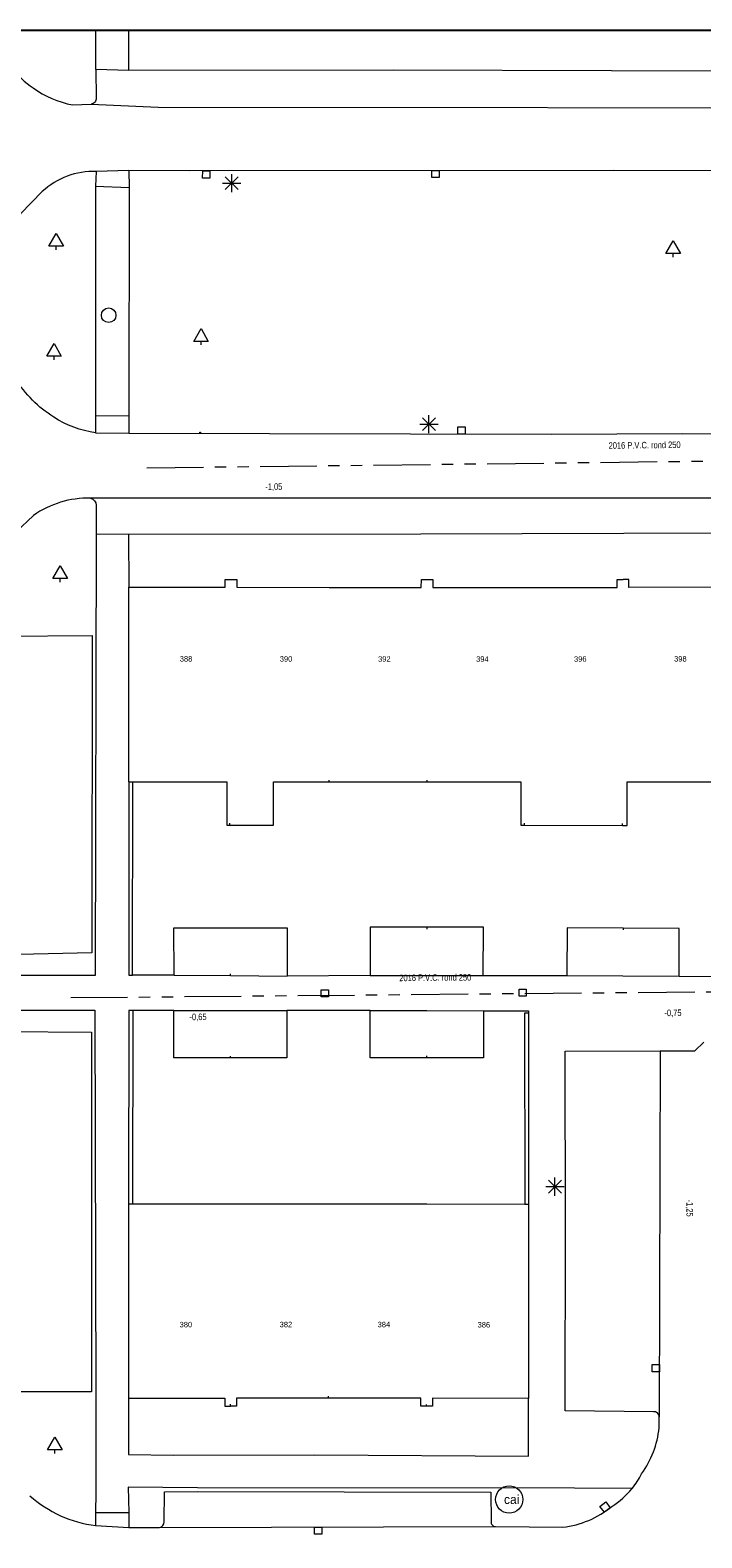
# Model space of a CAD drawing. Header units: millimetres. Extents: x 812 to 183790, y 13 to 580968.
# Tile 653 of 656: x 182742 to 182779, y 580883 to 580966. Entities that reach past the tile are written whole.
import ezdxf

# ---------------------------------------------------------------- set-up
doc = ezdxf.new("R2010")
doc.units = ezdxf.units.MM
doc.header["$LTSCALE"] = 5
doc.linetypes.add('DGN1', pattern=[336.0003, 0, -336.0003])
doc.linetypes.add('PHANTOM2', pattern=[1.25, 0.625, -0.125, 0.125, -0.125, 0.125, -0.125])
for name, color, linetype, lineweight in [('000 BOB begin', 252, 'Continuous', 13), ('000 BOB eind', 252, 'Continuous', 13), ('000 Specificaties_S', 252, 'Continuous', 13), ('046 GEMENGD STELSEL', 252, 'PHANTOM2', 0), ('boom', 252, 'Continuous', 9), ('brandkraan -put', 252, 'Continuous', 9), ('cai-kast', 252, 'Continuous', 9), ('hoofdgebouw', 252, 'Continuous', 9), ('huisnummerreeks BGT', 252, 'Continuous', 9), ('kant verharding', 252, 'Continuous', 9), ('kolk', 252, 'Continuous', 9), ('lichtmast', 252, 'Continuous', 9)]:
    doc.layers.add(name, color=color, linetype=linetype, lineweight=lineweight)
for name, color, linetype, lineweight, true_color in [('bijgebouw', 1, 'Continuous', 0, 0xff0000), ('kant muur', 20, 'Continuous', 0, 0xff3f00), ('scheidingsmuur', 1, 'DGN1', 13, 0xff0000), ('scheidingsmuur bijgebouw', 1, 'DGN1', 0, 0xff0000)]:
    doc.layers.add(name, color=color, linetype=linetype, lineweight=lineweight, true_color=true_color)
doc.styles.add('Arial Narrow', font='Arial Narrow.shx')
doc.styles.add('Styledgn000', font='dgn000.shx')

# ---------------------------------------------------------------- blocks, each defined once
blk = doc.blocks.new('SKOLK95')
at = {"layer": 'kolk', "color": 251, "linetype": 'Continuous', "lineweight": 0, "true_color": 0x696969, "flags": 128}
blk.add_lwpolyline([(0.193, 0.404), (0.438, 0.088), (0.123, -0.158), (-0.123, 0.158), (0.193, 0.404)], dxfattribs=at)
blk = doc.blocks.new('BOOM176')
at = {"layer": 'boom', "color": 251, "linetype": 'Continuous', "lineweight": 0, "true_color": 0x696969}
blk.add_line((0, -0.433), (0, -0.233), dxfattribs=at)
at = {"layer": 'boom', "color": 251, "linetype": 'Continuous', "lineweight": 0, "true_color": 0x696969, "flags": 128}
blk.add_lwpolyline([(-0.4, -0.233), (0, 0.467), (0.4, -0.233), (-0.4, -0.233)], dxfattribs=at)
blk = doc.blocks.new('BOOM178')
at = {"layer": 'boom', "color": 251, "linetype": 'Continuous', "lineweight": 0, "true_color": 0x696969}
blk.add_line((0, -0.433), (0, -0.233), dxfattribs=at)
at = {"layer": 'boom', "color": 251, "linetype": 'Continuous', "lineweight": 0, "true_color": 0x696969, "flags": 128}
blk.add_lwpolyline([(-0.4, -0.233), (0, 0.467), (0.4, -0.233), (-0.4, -0.233)], dxfattribs=at)
blk = doc.blocks.new('BOOM179')
at = {"layer": 'boom', "color": 251, "linetype": 'Continuous', "lineweight": 0, "true_color": 0x696969}
blk.add_line((0, -0.433), (0, -0.233), dxfattribs=at)
at = {"layer": 'boom', "color": 251, "linetype": 'Continuous', "lineweight": 0, "true_color": 0x696969, "flags": 128}
blk.add_lwpolyline([(-0.4, -0.233), (0, 0.467), (0.4, -0.233), (-0.4, -0.233)], dxfattribs=at)
blk = doc.blocks.new('LANTP127')
at = {"layer": 'lichtmast', "color": 251, "linetype": 'Continuous', "lineweight": 0, "true_color": 0x696969}
for p, q in [((-0.5, 0), (0.5, 0.001)), ((0.354, -0.354), (-0.354, 0.354)), ((-0.354, -0.354), (0.354, 0.354)), ((0, -0.5), (0, 0.5))]:
    blk.add_line(p, q, dxfattribs=at)
blk = doc.blocks.new('LANTP128')
at = {"layer": 'lichtmast', "color": 251, "linetype": 'Continuous', "lineweight": 0, "true_color": 0x696969}
for p, q in [((-0.5, 0), (0.5, 0.001)), ((0.354, -0.354), (-0.354, 0.354)), ((-0.354, -0.354), (0.354, 0.354)), ((0, -0.5), (0, 0.5))]:
    blk.add_line(p, q, dxfattribs=at)
blk = doc.blocks.new('SKOLK333')
at = {"layer": 'kolk', "color": 251, "linetype": 'Continuous', "lineweight": 0, "true_color": 0x696969, "flags": 128}
blk.add_lwpolyline([(0.4, 0.2), (0.4, -0.2), (0, -0.2), (0, 0.2), (0.4, 0.2)], dxfattribs=at)
blk = doc.blocks.new('SKOLK401')
at = {"layer": 'kolk', "color": 251, "linetype": 'Continuous', "lineweight": 0, "true_color": 0x696969, "flags": 128}
blk.add_lwpolyline([(-0.199, 0.4), (0.201, 0.4), (0.2, 0), (-0.2, 0), (-0.199, 0.4)], dxfattribs=at)
blk = doc.blocks.new('SKOLK402')
at = {"layer": 'kolk', "color": 251, "linetype": 'Continuous', "lineweight": 0, "true_color": 0x696969, "flags": 128}
blk.add_lwpolyline([(-0.199, 0.4), (0.201, 0.4), (0.2, 0), (-0.2, 0), (-0.199, 0.4)], dxfattribs=at)
blk = doc.blocks.new('CAITR31')
at = {"layer": 'cai-kast', "color": 251, "linetype": 'Continuous', "lineweight": 0, "true_color": 0x696969}
blk.add_circle((0.023, 0), 0.75, dxfattribs=at)
at = {"layer": 'cai-kast', "color": 251, "linetype": 'Continuous', "lineweight": 0, "true_color": 0x696969, "insert": (0.16, 0), "char_height": 0.5, "attachment_point": 5, "line_spacing_factor": 0.8, "style": 'Styledgn000'}
blk.add_mtext('{\\C251;cai}', dxfattribs=at)
blk = doc.blocks.new('SKOLK485')
at = {"layer": 'kolk', "color": 251, "linetype": 'Continuous', "lineweight": 0, "true_color": 0x696969, "flags": 128}
blk.add_lwpolyline([(0.4, 0.2), (0.4, -0.2), (0, -0.2), (0, 0.2), (0.4, 0.2)], dxfattribs=at)
blk = doc.blocks.new('BRANDK32')
at = {"layer": 'brandkraan -put', "color": 251, "linetype": 'Continuous', "lineweight": 0, "true_color": 0x696969}
blk.add_circle((0, 0), 0.4, dxfattribs=at)
blk = doc.blocks.new('BOOM370')
at = {"layer": 'boom', "color": 251, "linetype": 'Continuous', "lineweight": 0, "true_color": 0x696969}
blk.add_line((0, -0.433), (0, -0.233), dxfattribs=at)
at = {"layer": 'boom', "color": 251, "linetype": 'Continuous', "lineweight": 0, "true_color": 0x696969, "flags": 128}
blk.add_lwpolyline([(-0.4, -0.233), (0, 0.467), (0.4, -0.233), (-0.4, -0.233)], dxfattribs=at)
blk = doc.blocks.new('SKOLK565')
at = {"layer": 'kolk', "color": 251, "linetype": 'Continuous', "lineweight": 0, "true_color": 0x696969, "flags": 128}
blk.add_lwpolyline([(0.4, 0.2), (0.4, -0.2), (0, -0.2), (0, 0.2), (0.4, 0.2)], dxfattribs=at)
blk = doc.blocks.new('BOOM421')
at = {"layer": 'boom', "color": 251, "linetype": 'Continuous', "lineweight": 0, "true_color": 0x696969}
blk.add_line((0, -0.433), (0, -0.233), dxfattribs=at)
at = {"layer": 'boom', "color": 251, "linetype": 'Continuous', "lineweight": 0, "true_color": 0x696969, "flags": 128}
blk.add_lwpolyline([(-0.4, -0.233), (0, 0.467), (0.4, -0.233), (-0.4, -0.233)], dxfattribs=at)
blk = doc.blocks.new('SKOLK636')
at = {"layer": 'kolk', "color": 251, "linetype": 'Continuous', "lineweight": 0, "true_color": 0x696969, "flags": 128}
blk.add_lwpolyline([(0.4, 0.2), (0.4, -0.2), (0, -0.2), (0, 0.2), (0.4, 0.2)], dxfattribs=at)
blk = doc.blocks.new('SKOLK637')
at = {"layer": 'kolk', "color": 251, "linetype": 'Continuous', "lineweight": 0, "true_color": 0x696969, "flags": 128}
blk.add_lwpolyline([(-0.02, 0.04), (0.02, 0.04), (0.02, 0), (-0.02, 0), (-0.02, 0.04)], dxfattribs=at)
blk = doc.blocks.new('LANTP360')
at = {"layer": 'lichtmast', "color": 251, "linetype": 'Continuous', "lineweight": 0, "true_color": 0x696969}
for p, q in [((-0.5, 0), (0.5, 0.001)), ((0.354, -0.354), (-0.354, 0.354)), ((-0.354, -0.354), (0.354, 0.354)), ((0, -0.5), (0, 0.5))]:
    blk.add_line(p, q, dxfattribs=at)
blk = doc.blocks.new('SKOLK894')
at = {"layer": 'kolk', "color": 251, "linetype": 'Continuous', "lineweight": 0, "true_color": 0x696969, "flags": 128}
blk.add_lwpolyline([(0.2, -0.4), (-0.2, -0.4), (-0.2, 0), (0.2, 0), (0.2, -0.4)], dxfattribs=at)
blk = doc.blocks.new('BOOM770')
at = {"layer": 'boom', "color": 251, "linetype": 'Continuous', "lineweight": 0, "true_color": 0x696969}
blk.add_line((0, -0.433), (0, -0.233), dxfattribs=at)
at = {"layer": 'boom', "color": 251, "linetype": 'Continuous', "lineweight": 0, "true_color": 0x696969, "flags": 128}
blk.add_lwpolyline([(-0.4, -0.233), (0, 0.467), (0.4, -0.233), (-0.4, -0.233)], dxfattribs=at)

msp = doc.modelspace()

# ---------------------------------------------------------------- linework, layer by layer
at = {"ltscale": 0.2}
msp.add_lwpolyline([(182314.708, 580966.07), (183589.202, 580966.07), (183589.202, 580301.164), (182314.708, 580301.164)], close=True, dxfattribs=at)
msp.add_lwpolyline([(182314.708, 580966.07), (183589.202, 580966.07), (183589.202, 580301.164), (182314.708, 580301.164)], close=True, dxfattribs=at)
msp.add_lwpolyline([(182314.708, 580966.07), (183589.202, 580966.07), (183589.202, 580301.164), (182314.708, 580301.164)], close=True, dxfattribs=at)
at = {"layer": '046 GEMENGD STELSEL', "flags": 128}
for points in [[(182747.954, 580941.947), (182802.819, 580942.608)], [(182743.776, 580912.743), (182783.939, 580913.113)]]:
    msp.add_lwpolyline(points, dxfattribs=at)
at = {"layer": 'bijgebouw', "color": 251, "lineweight": 0, "true_color": 0x696969, "flags": 128}
for points in [[(182749.458, 580913.984), (182749.452, 580916.591), (182752.574, 580916.587)], [(182752.574, 580916.587), (182755.696, 580916.583), (182755.692, 580913.934)], [(182763.383, 580916.622), (182760.256, 580916.623), (182760.255, 580913.97)], [(182766.494, 580913.968), (182766.51, 580916.621), (182763.383, 580916.622)], [(182774.195, 580916.574), (182771.103, 580916.593), (182771.087, 580913.966)], [(182777.283, 580913.928), (182777.287, 580916.555), (182774.195, 580916.574)], [(182752.56, 580909.421), (182749.448, 580909.421), (182749.447, 580912.028)], [(182755.672, 580912.026), (182755.673, 580909.422), (182752.56, 580909.421)], [(182763.383, 580909.426), (182760.263, 580909.426), (182760.264, 580912.025)], [(182766.503, 580912.024), (182766.503, 580909.425), (182763.383, 580909.426)]]:
    msp.add_lwpolyline(points, dxfattribs=at)
at = {"layer": 'bijgebouw', "color": 251, "lineweight": 0, "true_color": 0x696969}
for points in [[(182749.458, 580913.984), (182752.575, 580913.959)], [(182752.575, 580913.959), (182755.692, 580913.934)], [(182760.255, 580913.97), (182763.374, 580913.969)], [(182763.374, 580913.969), (182766.494, 580913.968)], [(182771.087, 580913.966), (182774.185, 580913.947)], [(182774.185, 580913.947), (182777.283, 580913.928)], [(182749.447, 580912.028), (182752.56, 580912.027)], [(182752.56, 580912.027), (182755.672, 580912.026)], [(182760.264, 580912.025), (182763.383, 580912.025)], [(182763.383, 580912.025), (182766.503, 580912.024)]]:
    msp.add_lwpolyline(points, dxfattribs=at)
at = {"layer": 'hoofdgebouw', "color": 251, "lineweight": 0, "true_color": 0x696969, "flags": 128}
for points in [[(182746.972, 580935.362), (182752.27, 580935.362), (182752.278, 580935.799), (182752.595, 580935.796)], [(182752.595, 580935.796), (182752.912, 580935.793), (182752.912, 580935.363), (182757.995, 580935.356)], [(182757.995, 580935.356), (182763.078, 580935.35), (182763.08, 580935.793), (182763.4, 580935.793)], [(182763.4, 580935.793), (182763.72, 580935.793), (182763.719, 580935.349), (182768.793, 580935.352)], [(182768.793, 580935.352), (182773.866, 580935.354), (182773.873, 580935.791), (182774.193, 580935.791)], [(182779.825, 580935.375), (182774.513, 580935.354), (182774.513, 580935.791), (182774.193, 580935.791)], [(182747.183, 580924.643), (182752.364, 580924.637), (182752.361, 580922.255), (182752.532, 580922.254)], [(182752.532, 580922.254), (182754.927, 580922.243), (182754.93, 580924.634), (182758, 580924.636)], [(182763.404, 580924.638), (182768.564, 580924.64), (182768.566, 580922.254), (182768.76, 580922.254)], [(182774.159, 580922.24), (182774.412, 580922.24), (182774.411, 580924.643), (182779.59, 580924.633)], [(182746.951, 580890.667), (182752.254, 580890.665), (182752.253, 580890.226), (182752.573, 580890.229)], [(182757.971, 580890.669), (182752.894, 580890.672), (182752.894, 580890.232), (182752.573, 580890.229)], [(182763.368, 580890.224), (182763.05, 580890.225), (182763.05, 580890.667), (182757.971, 580890.669)], [(182768.988, 580890.656), (182763.697, 580890.659), (182763.685, 580890.223), (182763.368, 580890.224)]]:
    msp.add_lwpolyline(points, dxfattribs=at)
at = {"layer": 'hoofdgebouw', "color": 251, "lineweight": 0, "true_color": 0x696969}
for points in [[(182746.973, 580924.644), (182746.972, 580935.362)], [(182746.973, 580924.644), (182747.183, 580924.643)], [(182758, 580924.636), (182763.404, 580924.638)], [(182768.76, 580922.254), (182774.159, 580922.24)], [(182746.956, 580901.364), (182746.951, 580890.667)], [(182747.172, 580901.364), (182746.956, 580901.364)], [(182752.581, 580901.36), (182747.172, 580901.364)], [(182757.975, 580901.357), (182752.581, 580901.36)], [(182763.375, 580901.353), (182757.975, 580901.357)], [(182768.779, 580901.349), (182763.375, 580901.353)], [(182768.989, 580901.349), (182768.779, 580901.349)], [(182768.989, 580901.349), (182768.988, 580890.656)]]:
    msp.add_lwpolyline(points, dxfattribs=at)
at = {"layer": 'kant muur', "color": 251, "lineweight": 0, "true_color": 0x696969, "flags": 128}
for points in [[(182746.973, 580924.644), (182746.965, 580913.981), (182747.175, 580913.981)], [(182747.18, 580912.029), (182746.97, 580912.029), (182746.956, 580901.364)], [(182768.976, 580911.89), (182768.766, 580911.889), (182768.779, 580901.349)]]:
    msp.add_lwpolyline(points, dxfattribs=at)
at = {"layer": 'kant muur', "color": 251, "lineweight": 0, "true_color": 0x696969}
for points in [[(182747.175, 580913.981), (182747.183, 580924.644)], [(182747.18, 580912.029), (182747.172, 580901.364)], [(182768.976, 580911.89), (182768.989, 580901.349)]]:
    msp.add_lwpolyline(points, dxfattribs=at)
at = {"layer": 'kant verharding', "color": 251, "lineweight": 0, "true_color": 0x696969, "flags": 128}
for points in [[(182739.915, 580965.488, 0.192743), (182741.689, 580962.883, 0.105488), (182743.864, 580961.951), (182744.894, 580961.992), (182748.586, 580961.829), (182791.49, 580961.794), (182810.382, 580961.911, 0.180764), (182812.065, 580962.809, 0.12022), (182813.019, 580964.065), (182812.594, 580963.853), (182804.472, 580963.786), (182785.573, 580963.795), (182761.52, 580963.857), (182746.969, 580963.851), (182745.144, 580963.907), (182745.157, 580966.07)], [(182745.144, 580963.907), (182745.164, 580962.327, -0.434149), (182744.894, 580961.992)], [(182745.169, 580958.284, 0.199055), (182742.199, 580957.168), (182741.001, 580955.939, 0.128383), (182739.846, 580952.941)], [(182841.901, 580955.906), (182822.329, 580955.88), (182813.211, 580955.889), (182810.791, 580955.891), (182810.762, 580958.272), (182799.661, 580958.298), (182773.656, 580958.341), (182750.315, 580958.313), (182746.976, 580958.329), (182746.993, 580957.4), (182746.975, 580944.794), (182745.135, 580944.812), (182745.139, 580943.883, -0.110722), (182742.831, 580944.743, -0.115372), (182740.726, 580946.859, -0.091473)], [(182792.9, 580938.151), (182792.269, 580938.955, 0.15315), (182788.928, 580940.239), (182779.632, 580940.266), (182744.85, 580940.274, 0.160393), (182741.722, 580939.324), (182740.738, 580938.401, 0.172024), (182739.842, 580935.772)], [(182744.85, 580940.274, -0.344899), (182745.167, 580939.887), (182745.162, 580938.288)], [(182740.043, 580932.674), (182744.94, 580932.708), (182744.922, 580915.215), (182740.11, 580915.105, 0.379515)], [(182739.816, 580911.183, 0.406444), (182740.115, 580910.879), (182744.916, 580910.838), (182744.914, 580891.017), (182740.056, 580891.013, 0.293296), (182739.825, 580890.668)], [(182741.518, 580885.286, 0.15304), (182745.134, 580883.645), (182746.967, 580883.542), (182748.658, 580883.54, 0.408673), (182748.914, 580883.845), (182748.928, 580885.502), (182750.75, 580885.513), (182766.909, 580885.477), (182766.917, 580883.865, 0.415701), (182767.158, 580883.586), (182770.866, 580883.553, 0.143949), (182773.572, 580884.695, 0.082138), (182774.691, 580885.69, 0.052279), (182775.214, 580886.494, 0.128503), (182776.181, 580889.029), (182776.185, 580889.642, 0.431126), (182775.867, 580889.917), (182771.004, 580889.961), (182771.028, 580900.005), (182771.007, 580909.8), (182776.235, 580909.807), (182778.143, 580909.81), (182778.633, 580910.297)]]:
    msp.add_lwpolyline(points, format="xyb", dxfattribs=at)
for points in [[(182746.969, 580963.851), (182746.967, 580966.07)], [(182746.976, 580958.329), (182745.169, 580958.284), (182745.135, 580957.466), (182745.135, 580944.812)], [(182745.135, 580957.466), (182746.993, 580957.4)], [(182746.975, 580944.794), (182746.962, 580943.856), (182770.234, 580943.798), (182777.469, 580943.844), (182795.643, 580943.818), (182800.889, 580943.807), (182802.51, 580943.79), (182804.445, 580943.801)], [(182745.139, 580943.883), (182746.962, 580943.856)], [(182746.955, 580938.266), (182745.162, 580938.288), (182745.111, 580913.96), (182740.637, 580913.97)], [(182779.813, 580938.352), (182763.048, 580938.295), (182746.955, 580938.266), (182746.972, 580935.362)], [(182740.637, 580913.97), (182740.605, 580912.043), (182745.087, 580912.054), (182745.144, 580890.8), (182745.14, 580885.446), (182745.136, 580884.368), (182745.134, 580883.645)], [(182749.458, 580913.984), (182747.175, 580913.981)], [(182760.255, 580913.97), (182755.692, 580913.934)], [(182766.494, 580913.968), (182771.087, 580913.966)], [(182777.283, 580913.928), (182779.793, 580913.913), (182779.794, 580914.091)], [(182749.447, 580912.028), (182747.18, 580912.029)], [(182760.264, 580912.025), (182755.672, 580912.026)], [(182766.503, 580912.024), (182768.976, 580912.023), (182768.976, 580911.89)], [(182776.235, 580909.807), (182776.185, 580889.642)], [(182746.951, 580890.667), (182746.94, 580887.565), (182749.427, 580887.531), (182757.217, 580887.546), (182768.983, 580887.474), (182768.988, 580890.656)], [(182774.691, 580885.69), (182771.513, 580885.7), (182750.75, 580885.718), (182746.934, 580885.756), (182746.969, 580884.37), (182746.967, 580883.542)], [(182745.136, 580884.368), (182746.969, 580884.37)], [(182748.658, 580883.54), (182767.158, 580883.586)]]:
    msp.add_lwpolyline(points, dxfattribs=at)
at = {"layer": 'scheidingsmuur', "color": 251, "lineweight": 0, "ltscale": 0.1, "true_color": 0x696969}
for points in [[(182752.532, 580922.254), (182752.595, 580935.796)], [(182763.404, 580924.638), (182763.4, 580935.793)], [(182774.159, 580922.24), (182774.193, 580935.791)], [(182758, 580924.636), (182757.995, 580935.356)], [(182768.76, 580922.254), (182768.793, 580935.352)], [(182752.573, 580890.229), (182752.581, 580901.36)], [(182757.971, 580890.669), (182757.975, 580901.357)], [(182763.368, 580890.224), (182763.375, 580901.353)]]:
    msp.add_lwpolyline(points, dxfattribs=at)
at = {"layer": 'scheidingsmuur bijgebouw', "color": 251, "lineweight": 0, "true_color": 0x696969}
for points in [[(182752.575, 580913.959), (182752.574, 580916.587)], [(182763.383, 580916.622), (182763.374, 580913.969)], [(182774.195, 580916.574), (182774.185, 580913.947)], [(182752.56, 580909.421), (182752.56, 580912.027)], [(182763.383, 580909.426), (182763.383, 580912.025)]]:
    msp.add_lwpolyline(points, dxfattribs=at)

# ---------------------------------------------------------------- block references
at = {"color": 251, "linetype": 'Continuous', "lineweight": 0, "true_color": 0x696969}
for name, p in [('SKOLK401', (182751.233, 580957.914)), ('LANTP128', (182752.633, 580957.634)), ('SKOLK894', (182763.863, 580958.34)), ('BOOM770', (182742.96, 580954.388)), ('BOOM178', (182776.95, 580953.993)), ('BRANDK32', (182745.856, 580950.357)), ('BOOM421', (182750.945, 580949.15)), ('BOOM370', (182742.848, 580948.331)), ('LANTP360', (182763.498, 580944.352)), ('SKOLK637', (182750.895, 580943.863)), ('SKOLK402', (182765.286, 580943.81)), ('BOOM176', (182743.18, 580936.082)), ('SKOLK565', (182757.57, 580912.979)), ('SKOLK485', (182768.461, 580913.016)), ('LANTP127', (182770.441, 580902.325)), ('SKOLK333', (182775.791, 580892.313)), ('BOOM179', (182742.89, 580888.043)), ('CAITR31', (182767.897, 580885.08)), ('SKOLK95', (182773.043, 580884.54)), ('SKOLK636', (182757.192, 580883.362))]:
    msp.add_blockref(name, p, dxfattribs=at)

# ---------------------------------------------------------------- texts
at = {"layer": '000 BOB begin', "insert": (182776.941, 580911.873), "char_height": 0.36, "attachment_point": 5, "rotation": 0.57296, "line_spacing_factor": 0.6, "style": 'Arial Narrow'}
msp.add_mtext('-0,75', dxfattribs=at)
at = {"layer": '000 BOB eind', "char_height": 0.36, "attachment_point": 5, "line_spacing_factor": 0.6, "style": 'Arial Narrow'}
for s, insert, rotation in [('-1,05', (182754.955, 580940.877), 0.57296), ('-0,65', (182750.778, 580911.65), 0.57296), ('-1,25', (182777.831, 580901.14), 270.04563)]:
    msp.add_mtext(s, dxfattribs=dict(at, insert=insert, rotation=rotation))
at = {"layer": '000 Specificaties_S', "char_height": 0.36, "attachment_point": 5, "line_spacing_factor": 0.6, "style": 'Arial Narrow'}
for insert, rotation in [((182775.377, 580943.194), 0.68964), ((182763.848, 580913.845), 0.52816)]:
    msp.add_mtext('2016 P.V.C. rond 250', dxfattribs=dict(at, insert=insert, rotation=rotation))
at = {"layer": 'huisnummerreeks BGT', "color": 251, "linetype": 'Continuous', "lineweight": 0, "true_color": 0x696969, "char_height": 0.3, "attachment_point": 7, "line_spacing_factor": 0.8, "style": 'Styledgn000'}
for s, insert in [('{\\C251;388}', (182749.773, 580931.263)), ('{\\C251;390}', (182755.282, 580931.261)), ('{\\C251;392}', (182760.696, 580931.254)), ('{\\C251;394}', (182766.098, 580931.251)), ('{\\C251;396}', (182771.488, 580931.254)), ('{\\C251;398}', (182777.002, 580931.265)), ('{\\C251;380}', (182749.765, 580894.567)), ('{\\C251;382}', (182755.275, 580894.572)), ('{\\C251;384}', (182760.672, 580894.569)), ('{\\C251;386}', (182766.179, 580894.558))]:
    msp.add_mtext(s, dxfattribs=dict(at, insert=insert))

doc.saveas('drawing.dxf')
